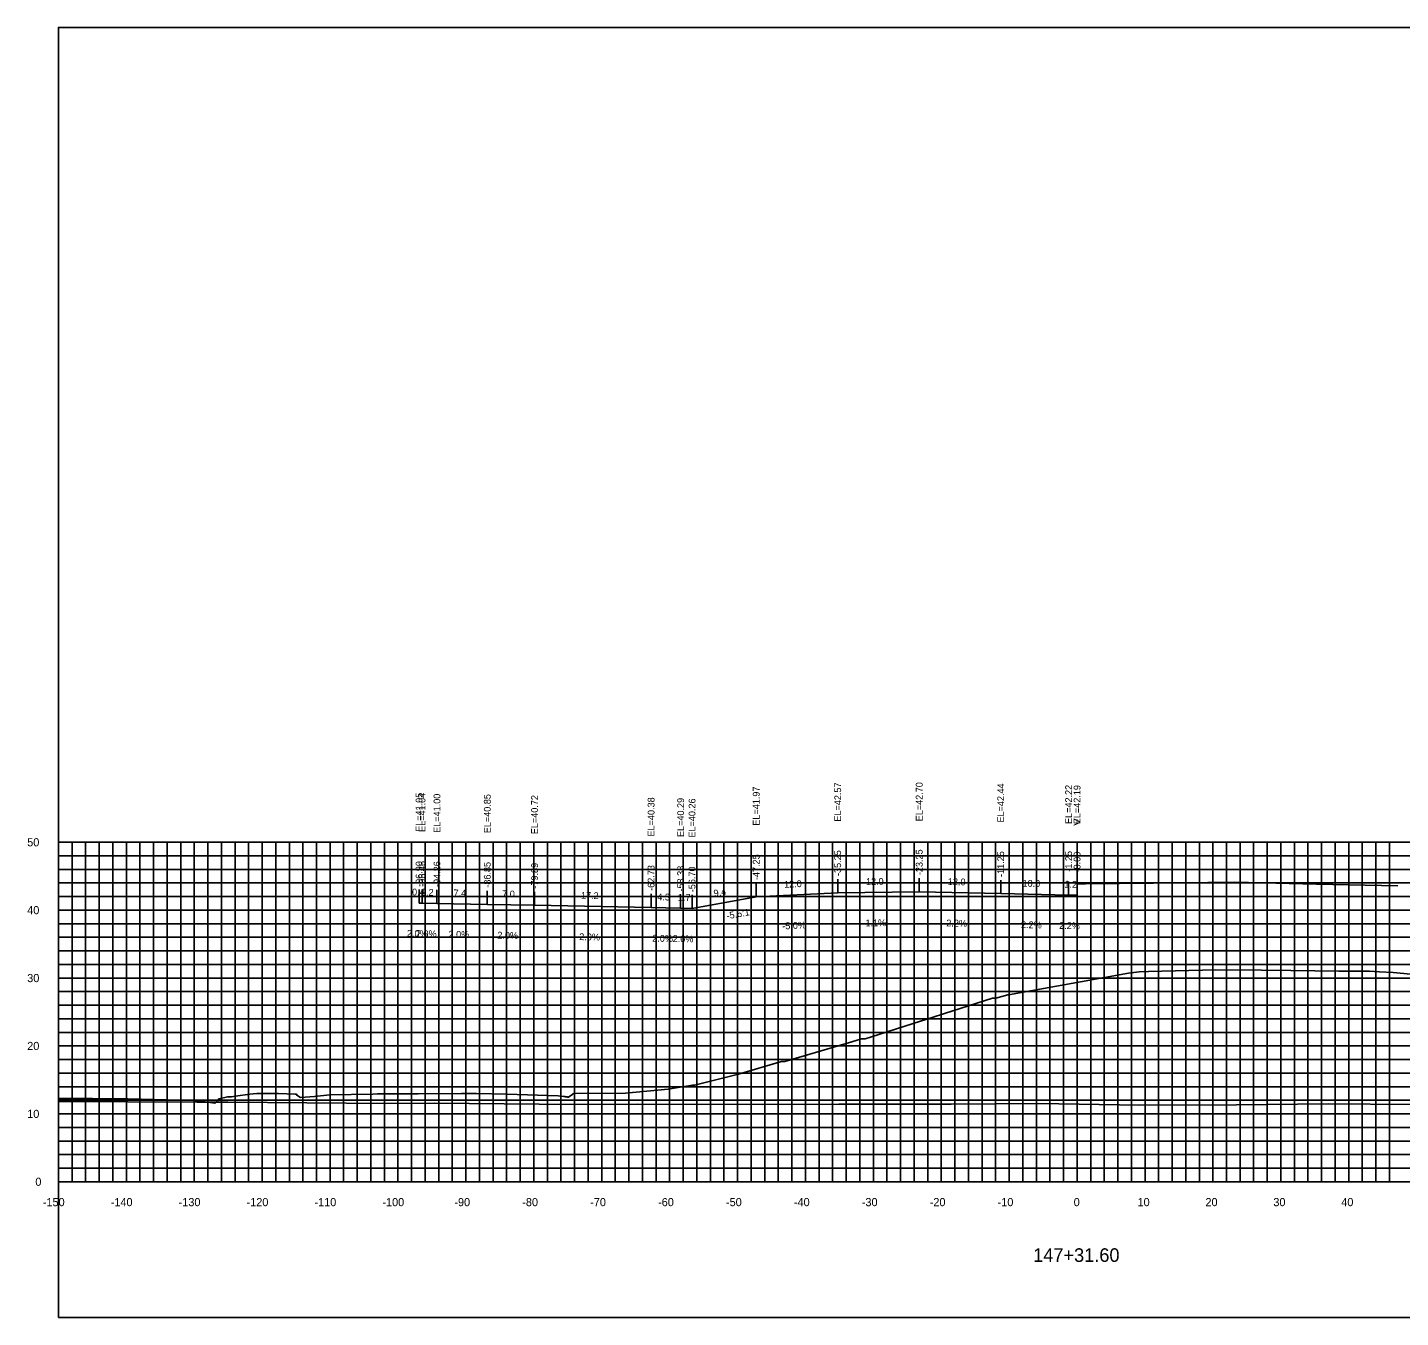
# Model space of a CAD drawing. Extents: x 1800880 to 1818864, y 245271 to 250560.
# Drawn here: x 1816310.1 to 1816512.3, y 249667.3 to 249857.3 of the extents above; entities that cross this region are included whole.
import ezdxf

# ---------------------------------------------------------------- set-up
doc = ezdxf.new("R2010")
doc.units = 0
for name, color, linetype in [('33', 7, 'Continuous'), ('ANNO-TXT', 7, 'Continuous'), ('AXIS', 7, 'Continuous'), ('CL-CNST', 7, 'Continuous'), ('DESIGN - DRAINAGE - Bridges', 7, 'Continuous'), ('Level 32', 7, 'Continuous'), ('Level 37', 7, 'Continuous'), ('Level 46', 7, 'Continuous'), ('Level 62', 7, 'Continuous'), ('SHT-BDR', 7, 'Continuous')]:
    doc.layers.add(name, color=color, linetype=linetype)

msp = doc.modelspace()

# ---------------------------------------------------------------- linework, layer by layer
at = {"layer": 'AXIS'}
msp.add_lwpolyline([(1816464.63, 249731.16), (1816465.88, 249731.17), (1816475.88, 249731.28), (1816487.88, 249731.42), (1816499.88, 249731.15), (1816511.88, 249730.89)], dxfattribs=at)
at = {"layer": 'CL-CNST'}
msp.add_lwpolyline([(1816314.63, 249699.55), (1816319.65, 249699.55), (1816320.99, 249699.54), (1816324.84, 249699.5), (1816334.55, 249699.26), (1816335.18, 249699.24), (1816335.19, 249699.24), (1816335.2, 249699.24), (1816337.68, 249698.86), (1816338.05, 249699.22), (1816338.23, 249699.51), (1816338.29, 249699.52), (1816339.52, 249699.81), (1816339.59, 249699.82), (1816339.68, 249699.82), (1816339.96, 249699.82), (1816340.09, 249699.82), (1816340.69, 249699.91), (1816342.8, 249700.23), (1816343.29, 249700.24), (1816343.86, 249700.31), (1816343.89, 249700.31), (1816345.41, 249700.3), (1816346.34, 249700.33), (1816347.01, 249700.31), (1816349.47, 249700.19), (1816349.67, 249700.22), (1816349.72, 249700.08), (1816349.72, 249700.06), (1816350.28, 249699.74), (1816350.29, 249699.73), (1816352.34, 249699.85), (1816354.61, 249700.09), (1816360.91, 249700.23), (1816361.62, 249700.24), (1816361.83, 249700.24), (1816363.95, 249700.27), (1816364.06, 249700.28), (1816364.19, 249700.28), (1816366.81, 249700.28), (1816367.58, 249700.28), (1816373.97, 249700.29), (1816375.55, 249700.31), (1816375.62, 249700.31), (1816376.19, 249700.31), (1816380.68, 249700.19), (1816388.2, 249699.98), (1816388.65, 249699.92), (1816389.01, 249699.87), (1816389.19, 249699.85), (1816389.3, 249699.83), (1816389.37, 249699.82), (1816389.43, 249699.82), (1816389.47, 249699.81), (1816389.5, 249699.81), (1816389.52, 249699.8), (1816389.55, 249699.8), (1816389.56, 249699.8), (1816389.58, 249699.8), (1816389.59, 249699.79), (1816389.6, 249699.79), (1816389.61, 249699.79), (1816389.62, 249699.79), (1816389.63, 249699.79), (1816389.63, 249699.79), (1816389.64, 249699.79), (1816389.64, 249699.79), (1816389.65, 249699.79), (1816389.74, 249699.77), (1816390.36, 249700.22), (1816390.38, 249700.24), (1816390.54, 249700.31), (1816390.66, 249700.31), (1816398.11, 249700.36), (1816404.42, 249700.97), (1816408.02, 249701.53), (1816408.31, 249701.53), (1816414.77, 249703.16), (1816421.1, 249705), (1816421.25, 249705.01), (1816421.61, 249705.01), (1816431.47, 249707.92), (1816432.9, 249708.36), (1816432.95, 249708.36), (1816433.4, 249708.37), (1816434.35, 249708.66), (1816441.56, 249710.96), (1816443.3, 249711.51), (1816445.09, 249712.07), (1816452.18, 249714.36), (1816452.22, 249714.36), (1816452.64, 249714.35), (1816454.45, 249714.82), (1816454.51, 249714.83), (1816472.22, 249718.05), (1816473.79, 249718.23), (1816475.13, 249718.27), (1816485.08, 249718.51), (1816491.77, 249718.46), (1816496.08, 249718.43), (1816503.16, 249718.34), (1816507.69, 249718.3), (1816509.15, 249718.23), (1816511.19, 249718.12), (1816513.76, 249717.9)], dxfattribs=at)
at = {"layer": 'DESIGN - DRAINAGE - Bridges'}
for p, q in [((1816314.57, 249737.31), (1816314.63, 249737.31)), ((1816314.63, 249687.31), (1816314.63, 249737.31)), ((1816314.57, 249727.31), (1816314.63, 249727.31)), ((1816314.57, 249717.31), (1816314.63, 249717.31)), ((1816314.57, 249707.31), (1816314.63, 249707.31)), ((1816314.57, 249697.31), (1816314.63, 249697.31)), ((1816314.57, 249687.31), (1816314.63, 249687.31)), ((1816314.63, 249687.31), (1816614.63, 249687.31)), ((1816314.63, 249687.25), (1816314.63, 249687.31)), ((1816324.63, 249687.25), (1816324.63, 249687.31)), ((1816334.63, 249687.25), (1816334.63, 249687.31)), ((1816344.63, 249687.25), (1816344.63, 249687.31)), ((1816354.63, 249687.25), (1816354.63, 249687.31)), ((1816364.63, 249687.25), (1816364.63, 249687.31)), ((1816374.63, 249687.25), (1816374.63, 249687.31)), ((1816384.63, 249687.25), (1816384.63, 249687.31)), ((1816394.63, 249687.25), (1816394.63, 249687.31)), ((1816404.63, 249687.25), (1816404.63, 249687.31)), ((1816414.63, 249687.25), (1816414.63, 249687.31)), ((1816424.63, 249687.25), (1816424.63, 249687.31)), ((1816434.63, 249687.25), (1816434.63, 249687.31)), ((1816444.63, 249687.25), (1816444.63, 249687.31)), ((1816454.63, 249687.25), (1816454.63, 249687.31)), ((1816464.63, 249687.25), (1816464.63, 249687.31)), ((1816474.63, 249687.25), (1816474.63, 249687.31)), ((1816484.63, 249687.25), (1816484.63, 249687.31)), ((1816494.63, 249687.25), (1816494.63, 249687.31)), ((1816504.63, 249687.25), (1816504.63, 249687.31))]:
    msp.add_line(p, q, dxfattribs=at)
at = {"layer": 'Level 37'}
for p, q in [((1816417.38, 249729.28), (1816417.38, 249731.28)), ((1816429.38, 249729.88), (1816429.38, 249731.88)), ((1816441.38, 249730.01), (1816441.38, 249732.01)), ((1816453.38, 249729.75), (1816453.38, 249731.75)), ((1816463.38, 249729.53), (1816463.38, 249731.53)), ((1816464.63, 249729.5), (1816464.63, 249731.5)), ((1816367.73, 249728.36), (1816367.73, 249730.36)), ((1816368.17, 249728.35), (1816368.17, 249730.35)), ((1816370.37, 249728.31), (1816370.37, 249730.31)), ((1816377.78, 249728.16), (1816377.78, 249730.16)), ((1816384.74, 249728.03), (1816384.74, 249730.03)), ((1816401.9, 249727.69), (1816401.9, 249729.69)), ((1816406.25, 249727.6), (1816406.25, 249729.6)), ((1816407.93, 249727.57), (1816407.93, 249729.57)), ((1816407.93, 249727.57), (1816407.93, 249729.57))]:
    msp.add_line(p, q, dxfattribs=at)
msp.add_lwpolyline([(1816314.63, 249667.31), (1816614.63, 249667.31), (1816614.63, 249857.31), (1816314.63, 249857.31)], close=True, dxfattribs=at)
at = {"layer": 'Level 46'}
for p, q in [((1816314.63, 249737.31), (1816614.63, 249737.31)), ((1816314.63, 249687.31), (1816314.63, 249737.31)), ((1816316.63, 249687.31), (1816316.63, 249737.31)), ((1816318.63, 249687.31), (1816318.63, 249737.31)), ((1816320.63, 249687.31), (1816320.63, 249737.31)), ((1816322.63, 249687.31), (1816322.63, 249737.31)), ((1816324.63, 249687.31), (1816324.63, 249737.31)), ((1816326.63, 249687.31), (1816326.63, 249737.31)), ((1816328.63, 249687.31), (1816328.63, 249737.31)), ((1816330.63, 249687.31), (1816330.63, 249737.31)), ((1816332.63, 249687.31), (1816332.63, 249737.31)), ((1816334.63, 249687.31), (1816334.63, 249737.31)), ((1816336.63, 249687.31), (1816336.63, 249737.31)), ((1816338.63, 249687.31), (1816338.63, 249737.31)), ((1816340.63, 249687.31), (1816340.63, 249737.31)), ((1816342.63, 249687.31), (1816342.63, 249737.31)), ((1816344.63, 249687.31), (1816344.63, 249737.31)), ((1816346.63, 249687.31), (1816346.63, 249737.31)), ((1816348.63, 249687.31), (1816348.63, 249737.31)), ((1816350.63, 249687.31), (1816350.63, 249737.31)), ((1816352.63, 249687.31), (1816352.63, 249737.31)), ((1816354.63, 249687.31), (1816354.63, 249737.31)), ((1816356.63, 249687.31), (1816356.63, 249737.31)), ((1816358.63, 249687.31), (1816358.63, 249737.31)), ((1816360.63, 249687.31), (1816360.63, 249737.31)), ((1816362.63, 249687.31), (1816362.63, 249737.31)), ((1816364.63, 249687.31), (1816364.63, 249737.31)), ((1816366.63, 249687.31), (1816366.63, 249737.31)), ((1816368.63, 249687.31), (1816368.63, 249737.31)), ((1816370.63, 249687.31), (1816370.63, 249737.31)), ((1816372.63, 249687.31), (1816372.63, 249737.31)), ((1816374.63, 249687.31), (1816374.63, 249737.31)), ((1816376.63, 249687.31), (1816376.63, 249737.31)), ((1816378.63, 249687.31), (1816378.63, 249737.31)), ((1816380.63, 249687.31), (1816380.63, 249737.31)), ((1816382.63, 249687.31), (1816382.63, 249737.31)), ((1816384.63, 249687.31), (1816384.63, 249737.31)), ((1816386.63, 249687.31), (1816386.63, 249737.31)), ((1816388.63, 249687.31), (1816388.63, 249737.31)), ((1816390.63, 249687.31), (1816390.63, 249737.31)), ((1816392.63, 249687.31), (1816392.63, 249737.31)), ((1816394.63, 249687.31), (1816394.63, 249737.31)), ((1816396.63, 249687.31), (1816396.63, 249737.31)), ((1816398.63, 249687.31), (1816398.63, 249737.31)), ((1816400.63, 249687.31), (1816400.63, 249737.31)), ((1816402.63, 249687.31), (1816402.63, 249737.31)), ((1816404.63, 249687.31), (1816404.63, 249737.31)), ((1816406.63, 249687.31), (1816406.63, 249737.31)), ((1816408.63, 249687.31), (1816408.63, 249737.31)), ((1816410.63, 249687.31), (1816410.63, 249737.31)), ((1816412.63, 249687.31), (1816412.63, 249737.31)), ((1816414.63, 249687.31), (1816414.63, 249737.31)), ((1816416.63, 249687.31), (1816416.63, 249737.31)), ((1816418.63, 249687.31), (1816418.63, 249737.31)), ((1816420.63, 249687.31), (1816420.63, 249737.31)), ((1816422.63, 249687.31), (1816422.63, 249737.31)), ((1816424.63, 249687.31), (1816424.63, 249737.31)), ((1816426.63, 249687.31), (1816426.63, 249737.31)), ((1816428.63, 249687.31), (1816428.63, 249737.31)), ((1816430.63, 249687.31), (1816430.63, 249737.31)), ((1816432.63, 249687.31), (1816432.63, 249737.31)), ((1816434.63, 249687.31), (1816434.63, 249737.31)), ((1816436.63, 249687.31), (1816436.63, 249737.31)), ((1816438.63, 249687.31), (1816438.63, 249737.31)), ((1816440.63, 249687.31), (1816440.63, 249737.31)), ((1816442.63, 249687.31), (1816442.63, 249737.31)), ((1816444.63, 249687.31), (1816444.63, 249737.31)), ((1816446.63, 249687.31), (1816446.63, 249737.31)), ((1816448.63, 249687.31), (1816448.63, 249737.31)), ((1816450.63, 249687.31), (1816450.63, 249737.31)), ((1816452.63, 249687.31), (1816452.63, 249737.31)), ((1816454.63, 249687.31), (1816454.63, 249737.31)), ((1816456.63, 249687.31), (1816456.63, 249737.31)), ((1816458.63, 249687.31), (1816458.63, 249737.31)), ((1816460.63, 249687.31), (1816460.63, 249737.31)), ((1816462.63, 249687.31), (1816462.63, 249737.31)), ((1816464.63, 249687.31), (1816464.63, 249737.31)), ((1816466.63, 249687.31), (1816466.63, 249737.31)), ((1816468.63, 249687.31), (1816468.63, 249737.31)), ((1816470.63, 249687.31), (1816470.63, 249737.31)), ((1816472.63, 249687.31), (1816472.63, 249737.31)), ((1816474.63, 249687.31), (1816474.63, 249737.31)), ((1816476.63, 249687.31), (1816476.63, 249737.31)), ((1816478.63, 249687.31), (1816478.63, 249737.31)), ((1816480.63, 249687.31), (1816480.63, 249737.31)), ((1816482.63, 249687.31), (1816482.63, 249737.31)), ((1816484.63, 249687.31), (1816484.63, 249737.31)), ((1816486.63, 249687.31), (1816486.63, 249737.31)), ((1816488.63, 249687.31), (1816488.63, 249737.31)), ((1816490.63, 249687.31), (1816490.63, 249737.31)), ((1816492.63, 249687.31), (1816492.63, 249737.31)), ((1816494.63, 249687.31), (1816494.63, 249737.31)), ((1816496.63, 249687.31), (1816496.63, 249737.31)), ((1816498.63, 249687.31), (1816498.63, 249737.31)), ((1816500.63, 249687.31), (1816500.63, 249737.31)), ((1816502.63, 249687.31), (1816502.63, 249737.31)), ((1816504.63, 249687.31), (1816504.63, 249737.31)), ((1816506.63, 249687.31), (1816506.63, 249737.31)), ((1816508.63, 249687.31), (1816508.63, 249737.31)), ((1816510.63, 249687.31), (1816510.63, 249737.31)), ((1816314.63, 249735.31), (1816614.63, 249735.31)), ((1816314.63, 249733.31), (1816614.63, 249733.31)), ((1816314.63, 249731.31), (1816614.63, 249731.31)), ((1816314.63, 249729.31), (1816614.63, 249729.31)), ((1816314.63, 249727.31), (1816614.63, 249727.31)), ((1816314.63, 249725.31), (1816614.63, 249725.31)), ((1816314.63, 249723.31), (1816614.63, 249723.31)), ((1816314.63, 249721.31), (1816614.63, 249721.31)), ((1816314.63, 249719.31), (1816614.63, 249719.31)), ((1816314.63, 249717.31), (1816614.63, 249717.31)), ((1816314.63, 249715.31), (1816614.63, 249715.31)), ((1816314.63, 249713.31), (1816614.63, 249713.31)), ((1816314.63, 249711.31), (1816614.63, 249711.31)), ((1816314.63, 249709.31), (1816614.63, 249709.31)), ((1816314.63, 249707.31), (1816614.63, 249707.31)), ((1816314.63, 249705.31), (1816614.63, 249705.31)), ((1816314.63, 249703.31), (1816614.63, 249703.31)), ((1816314.63, 249701.31), (1816614.63, 249701.31)), ((1816314.63, 249699.31), (1816614.63, 249699.31)), ((1816314.63, 249697.31), (1816614.63, 249697.31)), ((1816314.63, 249695.31), (1816614.63, 249695.31)), ((1816314.63, 249693.31), (1816614.63, 249693.31)), ((1816314.63, 249691.31), (1816614.63, 249691.31)), ((1816314.63, 249689.31), (1816614.63, 249689.31)), ((1816314.63, 249687.31), (1816614.63, 249687.31))]:
    msp.add_line(p, q, dxfattribs=at)
at = {"layer": 'Level 62'}
for points in [[(1816407.93, 249727.57), (1816417.38, 249729.28), (1816429.38, 249729.88), (1816441.38, 249730.01), (1816453.38, 249729.75), (1816463.38, 249729.53), (1816464.63, 249729.5)], [(1816367.73, 249728.36), (1816368.17, 249728.35), (1816370.37, 249728.31), (1816377.78, 249728.16), (1816384.74, 249728.03), (1816401.9, 249727.69), (1816406.25, 249727.6), (1816407.93, 249727.57)], [(1816314.63, 249699.14), (1816335.07, 249699.01), (1816339.56, 249699.01), (1816362.82, 249698.85), (1816369.94, 249698.86), (1816390.58, 249698.71), (1816399.91, 249698.74), (1816418.33, 249698.69), (1816429.55, 249698.74), (1816446.09, 249698.76), (1816458.93, 249698.83), (1816473.85, 249698.57), (1816488.11, 249698.65), (1816501.6, 249698.8), (1816514.04, 249698.71), (1816529.36, 249698.81), (1816541.55, 249699.02), (1816557.11, 249699.11), (1816569.02, 249698.78), (1816584.87, 249698.89), (1816602.12, 249698.28), (1816612.62, 249698.36), (1816614.63, 249698.36)]]:
    msp.add_lwpolyline(points, dxfattribs=at)

# ---------------------------------------------------------------- texts
for s, p in [('-150', (1816312.33, 249683.71)), ('-140', (1816322.33, 249683.71)), ('-130', (1816332.33, 249683.71)), ('-120', (1816342.33, 249683.71)), ('-110', (1816352.33, 249683.71)), ('-100', (1816362.33, 249683.71)), ('-90', (1816372.93, 249683.71)), ('-80', (1816382.93, 249683.71)), ('-70', (1816392.93, 249683.71)), ('-60', (1816402.93, 249683.71)), ('-50', (1816412.93, 249683.71)), ('-40', (1816422.93, 249683.71)), ('-30', (1816432.93, 249683.71)), ('-20', (1816442.93, 249683.71)), ('-10', (1816452.93, 249683.71)), ('0', (1816464.13, 249683.71)), ('10', (1816473.53, 249683.71)), ('20', (1816483.53, 249683.71)), ('30', (1816493.53, 249683.71)), ('40', (1816503.53, 249683.71))]:
    msp.add_text(s, height=1.2).set_placement(p)
at = {"layer": '33'}
for s, p in [('50', (1816310.03, 249736.71)), ('40', (1816310.03, 249726.71)), ('30', (1816310.03, 249716.71)), ('20', (1816310.03, 249706.71)), ('10', (1816310.03, 249696.71)), ('0', (1816311.23, 249686.71))]:
    msp.add_text(s, height=1.2, dxfattribs=at).set_placement(p)
at = {"layer": 'ANNO-TXT'}
for s, rotation, p in [('12.0', 2.8624, (1816421.51, 249730.59)), ('12.0', 0.6299, (1816433.55, 249731.02)), ('12.0', 358.7397, (1816445.59, 249731.02)), ('10.0', 358.7397, (1816456.59, 249730.78)), ('1.2', 358.7397, (1816462.75, 249730.64)), ('0.4', 358.8745, (1816366.69, 249729.48)), ('2.2', 358.8745, (1816368.01, 249729.46)), ('7.4', 358.8701, (1816372.81, 249729.36)), ('7.0', 358.8701, (1816379.96, 249729.22)), ('17.2', 358.8701, (1816391.57, 249728.99)), ('4.3', 358.8701, (1816402.81, 249728.77)), ('1.7', 358.8701, (1816405.83, 249728.71)), ('9.4', 10.2525, (1816411.2, 249729.28)), ('-5.0%', 2.8624, (1816421.23, 249724.46)), ('-1.1%', 0.6299, (1816433.03, 249724.92)), ('2.2%', 358.7397, (1816445.36, 249724.92)), ('2.2%', 358.7397, (1816456.36, 249724.68)), ('2.2%', 358.7397, (1816461.98, 249724.56)), ('2.0%', 358.8745, (1816365.94, 249723.4)), ('2.0%', 358.8745, (1816367.26, 249723.37)), ('2.0%', 358.8701, (1816372.06, 249723.28)), ('2.0%', 358.8701, (1816379.25, 249723.13)), ('2.0%', 358.8701, (1816391.31, 249722.9)), ('2.0%', 358.8701, (1816402.06, 249722.68)), ('2.0%', 358.8701, (1816405.08, 249722.63))]:
    msp.add_text(s, height=1, rotation=rotation, dxfattribs=at).set_placement(p)
at = {"layer": 'DESIGN - DRAINAGE - Bridges'}
for s, height, p in [('>', 1.5, (1816464.02, 249739.56)), ('-', 0.0001, (1816314.63, 249687.31))]:
    msp.add_text(s, height=height, dxfattribs=at).set_placement(p)
at = {"layer": 'Level 32'}
msp.add_text('147+31.60', height=2, dxfattribs=at).set_placement((1816458.16, 249675.51))
at = {"layer": 'Level 37'}
msp.add_text('-5.5:1', height=1, rotation=10.2525, dxfattribs=at).set_placement((1816413.1, 249725.96))
at = {"layer": 'SHT-BDR'}
for s, p in [('EL=41.97', (1816417.88, 249739.75)), ('EL=42.57', (1816429.88, 249740.35)), ('EL=42.70', (1816441.88, 249740.4)), ('EL=42.44', (1816453.88, 249740.22)), ('EL=42.22', (1816463.88, 249740)), ('EL=42.19', (1816465.13, 249739.97)), ('EL=41.05', (1816368.23, 249738.84)), ('EL=41.04', (1816368.67, 249738.83)), ('EL=41.00', (1816370.87, 249738.7)), ('EL=40.85', (1816378.28, 249738.64)), ('EL=40.72', (1816385.24, 249738.5)), ('EL=40.38', (1816402.4, 249738.16)), ('EL=40.29', (1816406.75, 249738.08)), ('EL=40.26', (1816408.43, 249738)), ('EL=40.26', (1816408.43, 249738)), ('-47.25', (1816417.88, 249731.74)), ('-35.25', (1816429.88, 249732.34)), ('-23.25', (1816441.88, 249732.47)), ('-11.25', (1816453.88, 249732.2)), ('-1.25', (1816463.88, 249732.98)), ('-0.00', (1816465.13, 249732.87)), ('-96.90', (1816368.23, 249730.74)), ('-96.46', (1816368.67, 249730.76)), ('-94.26', (1816370.87, 249730.72)), ('-86.85', (1816378.28, 249730.62)), ('-79.89', (1816385.24, 249730.48)), ('-62.73', (1816402.4, 249730.15)), ('-58.38', (1816406.75, 249730.06)), ('-56.70', (1816408.43, 249729.95)), ('-56.70', (1816408.43, 249729.95))]:
    msp.add_text(s, height=1, rotation=90, dxfattribs=at).set_placement(p)

doc.saveas('drawing.dxf')
